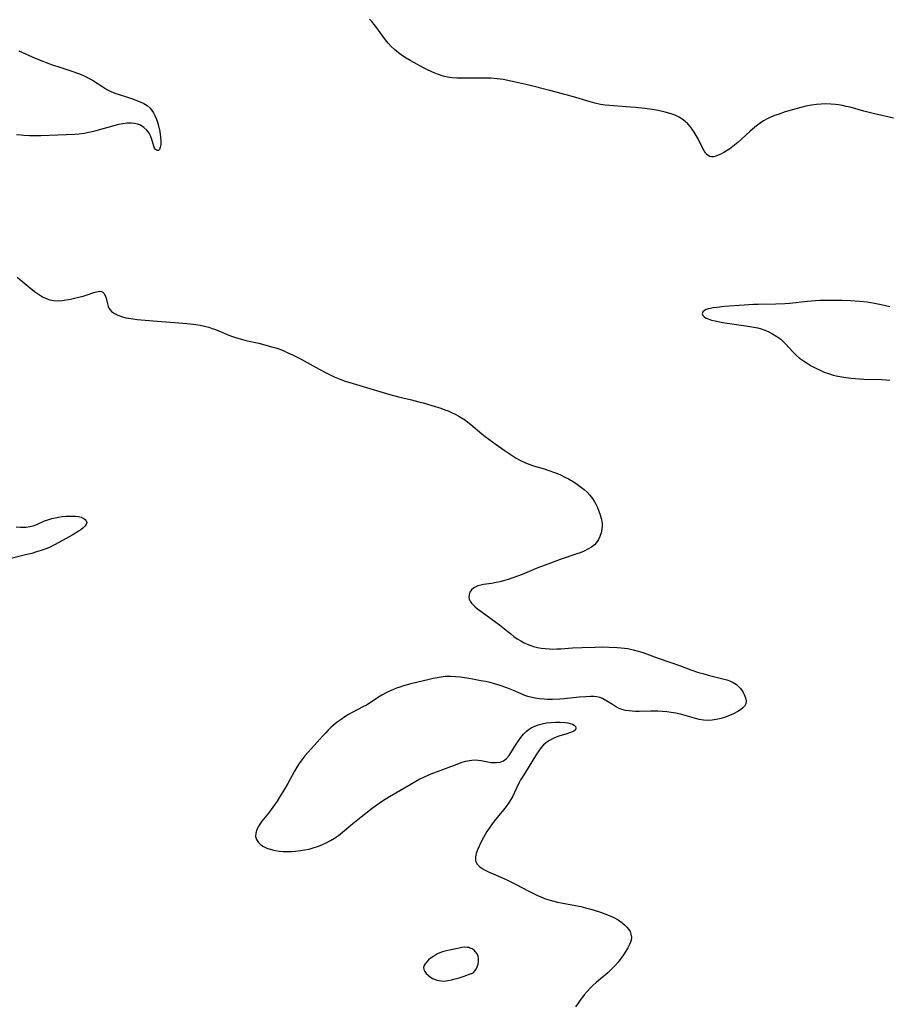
# Model space of a CAD drawing. Header units: inches. Extents: x 1073367 to 1082519, y 1569854 to 1574957.
# Tile 271 of 565: x 1078256 to 1078588, y 1572199 to 1572576. Entities that reach past the tile are written whole.
import ezdxf

# ---------------------------------------------------------------- set-up
doc = ezdxf.new("R2010")
doc.units = ezdxf.units.IN
doc.header["$MEASUREMENT"] = 0
doc.layers.add('CGG_CurvaNivelLidar_v1', color=7, linetype='Continuous', lineweight=30, true_color=0x008008)

msp = doc.modelspace()

# ---------------------------------------------------------------- linework, layer by layer
at = {"layer": 'CGG_CurvaNivelLidar_v1'}
for points in [[(1078589.8926, 1572538.2623, 72), (1078582.1773, 1572540.05, 72), (1078578.575, 1572540.9374, 72), (1078573.3091, 1572542.3548, 72), (1078571.8333, 1572542.7262, 72), (1078570.353, 1572543.0539, 72), (1078568.8614, 1572543.3183, 72), (1078567.7282, 1572543.4638, 72), (1078565.9089, 1572543.5985, 72), (1078564.082, 1572543.6293, 72), (1078562.2518, 1572543.5686, 72), (1078560.423, 1572543.4211, 72), (1078558.6003, 1572543.1843, 72), (1078556.4002, 1572542.7728, 72), (1078554.5354, 1572542.3384, 72), (1078550.8292, 1572541.3234, 72), (1078548.4552, 1572540.5973, 72), (1078545.7519, 1572539.6725, 72), (1078544.4226, 1572539.1647, 72), (1078543.0295, 1572538.5785, 72), (1078541.6248, 1572537.9053, 72), (1078540.2596, 1572537.1577, 72), (1078538.94, 1572536.3314, 72), (1078537.8759, 1572535.5775, 72), (1078536.8444, 1572534.7738, 72), (1078534.955, 1572533.1479, 72), (1078530.3897, 1572528.9354, 72), (1078529.1409, 1572527.8565, 72), (1078527.8713, 1572526.865, 72), (1078526.9894, 1572526.2544, 72), (1078525.016, 1572525.052, 72), (1078523.9502, 1572524.4856, 72), (1078522.9175, 1572524.0112, 72), (1078521.9479, 1572523.6594, 72), (1078521.0338, 1572523.4544, 72), (1078520.3352, 1572523.4253, 72), (1078519.6882, 1572523.552, 72), (1078519.0288, 1572523.9046, 72), (1078518.4293, 1572524.4512, 72), (1078518.0787, 1572524.8747, 72), (1078517.4852, 1572525.7553, 72), (1078516.7217, 1572527.1444, 72), (1078515.1721, 1572530.2894, 72), (1078514.4918, 1572531.5677, 72), (1078513.7475, 1572532.827, 72), (1078512.9996, 1572533.9426, 72), (1078512.1833, 1572535.0066, 72), (1078511.2926, 1572536.0027, 72), (1078510.2526, 1572536.9742, 72), (1078509.1274, 1572537.8421, 72), (1078507.9229, 1572538.5975, 72), (1078506.6661, 1572539.223, 72), (1078505.3494, 1572539.7439, 72), (1078503.9913, 1572540.1737, 72), (1078502.5967, 1572540.5344, 72), (1078499.8987, 1572541.0886, 72), (1078497.62, 1572541.4615, 72), (1078494.8311, 1572541.8451, 72), (1078491.2248, 1572542.2584, 72), (1078489.4171, 1572542.4248, 72), (1078482.9147, 1572542.8636, 72), (1078481.2907, 1572543.007, 72), (1078479.6766, 1572543.1987, 72), (1078477.9013, 1572543.4919, 72), (1078475.7388, 1572543.9723, 72), (1078474.0024, 1572544.4317, 72), (1078468.4507, 1572546.0546, 72), (1078464.7781, 1572547.0934, 72), (1078458.4764, 1572548.768, 72), (1078449.9398, 1572550.9082, 72), (1078446.5927, 1572551.7059, 72), (1078443.6158, 1572552.386, 72), (1078440.6295, 1572552.9699, 72), (1078438.3797, 1572553.2832, 72), (1078436.0027, 1572553.4678, 72), (1078434.1612, 1572553.5311, 72), (1078432.3158, 1572553.5478, 72), (1078424.7495, 1572553.479, 72), (1078422.9277, 1572553.5293, 72), (1078421.1262, 1572553.6615, 72), (1078419.3527, 1572553.9126, 72), (1078418.2458, 1572554.1538, 72), (1078417.3885, 1572554.3907, 72), (1078415.9494, 1572554.8751, 72), (1078414.5284, 1572555.4401, 72), (1078413.1199, 1572556.064, 72), (1078411.7188, 1572556.7286, 72), (1078410.0304, 1572557.567, 72), (1078406.7255, 1572559.3003, 72), (1078405.1238, 1572560.2031, 72), (1078403.613, 1572561.1212, 72), (1078402.143, 1572562.0934, 72), (1078400.7245, 1572563.1274, 72), (1078399.1368, 1572564.4445, 72), (1078397.9103, 1572565.6242, 72), (1078396.7569, 1572566.8723, 72), (1078395.6695, 1572568.1717, 72), (1078394.6448, 1572569.5076, 72), (1078392.0339, 1572573.1878, 72), (1078391.2659, 1572574.1838, 72), (1078390.4668, 1572575.1072, 72), (1078389.5465, 1572576.0009, 72)], [(1078255.5221, 1572563.9477, 72), (1078261.7986, 1572561.1592, 72), (1078264.6872, 1572559.9507, 72), (1078265.9876, 1572559.4521, 72), (1078268.6123, 1572558.5177, 72), (1078270.3951, 1572557.9192, 72), (1078275.4087, 1572556.3206, 72), (1078278.3322, 1572555.2891, 72), (1078280.0056, 1572554.6024, 72), (1078281.2468, 1572554.0267, 72), (1078282.4584, 1572553.403, 72), (1078283.6373, 1572552.7313, 72), (1078287.6789, 1572550.1272, 72), (1078289.207, 1572549.2178, 72), (1078290.6655, 1572548.4653, 72), (1078292.1675, 1572547.8175, 72), (1078293.8443, 1572547.2346, 72), (1078297.0884, 1572546.2449, 72), (1078298.613, 1572545.7497, 72), (1078300.309, 1572545.1402, 72), (1078301.8709, 1572544.5035, 72), (1078303.3251, 1572543.7968, 72), (1078304.625, 1572542.9896, 72), (1078305.712, 1572542.044, 72), (1078306.3841, 1572541.1924, 72), (1078306.9679, 1572540.2532, 72), (1078307.5437, 1572539.2059, 72), (1078308.0706, 1572538.0815, 72), (1078308.568, 1572536.7135, 72), (1078308.9673, 1572535.2746, 72), (1078309.3922, 1572533.1724, 72), (1078309.6827, 1572530.9285, 72), (1078309.7765, 1572529.4862, 72), (1078309.7649, 1572528.1868, 72), (1078309.621, 1572527.098, 72), (1078309.2712, 1572526.2452, 72), (1078308.8591, 1572525.9099, 72), (1078308.6694, 1572525.8615, 72), (1078308.4821, 1572525.8626, 72), (1078308.1503, 1572525.9735, 72), (1078307.8341, 1572526.218, 72), (1078307.4461, 1572526.7665, 72), (1078307.1175, 1572527.5056, 72), (1078306.3456, 1572530.0359, 72), (1078305.8362, 1572531.4084, 72), (1078305.3003, 1572532.434, 72), (1078304.3998, 1572533.6466, 72), (1078303.2872, 1572534.6837, 72), (1078301.9838, 1572535.4805, 72), (1078300.8979, 1572535.8817, 72), (1078299.7332, 1572536.1327, 72), (1078298.5093, 1572536.2548, 72), (1078296.9365, 1572536.2508, 72), (1078295.3243, 1572536.091, 72), (1078293.5936, 1572535.7682, 72), (1078291.8515, 1572535.3321, 72), (1078285.9024, 1572533.5608, 72), (1078284.1027, 1572533.0953, 72), (1078282.282, 1572532.6935, 72), (1078280.4432, 1572532.3705, 72), (1078278.5554, 1572532.135, 72), (1078276.928, 1572531.9934, 72), (1078273.6684, 1572531.7945, 72), (1078270.3967, 1572531.6719, 72), (1078263.8889, 1572531.5066, 72), (1078262.343, 1572531.4786, 72), (1078259.6658, 1572531.4931, 72), (1078257.4479, 1572531.5885, 72), (1078256.363, 1572531.6659, 72), (1078254.6145, 1572531.8354, 72)], [(1078254.8719, 1572477.4785, 72), (1078261.5401, 1572472.0075, 72), (1078263.0141, 1572470.9081, 72), (1078264.5334, 1572469.948, 72), (1078265.9311, 1572469.2654, 72), (1078267.3784, 1572468.7611, 72), (1078268.8665, 1572468.4614, 72), (1078270.4386, 1572468.3856, 72), (1078272.0366, 1572468.4948, 72), (1078273.6509, 1572468.7272, 72), (1078275.3397, 1572469.0482, 72), (1078278.3797, 1572469.7388, 72), (1078280.0795, 1572470.1651, 72), (1078281.6845, 1572470.6366, 72), (1078284.145, 1572471.5326, 72), (1078285.2428, 1572471.8696, 72), (1078285.8651, 1572471.9863, 72), (1078286.4495, 1572472.0158, 72), (1078287.1059, 1572471.9071, 72), (1078287.6496, 1572471.6353, 72), (1078288.0445, 1572471.2758, 72), (1078288.5645, 1572470.4463, 72), (1078288.9069, 1572469.4594, 72), (1078289.4029, 1572467.2543, 72), (1078289.7146, 1572466.1736, 72), (1078289.9945, 1572465.5254, 72), (1078290.4088, 1572464.8805, 72), (1078290.9957, 1572464.2593, 72), (1078292.0728, 1572463.4969, 72), (1078293.3666, 1572462.8642, 72), (1078294.824, 1572462.3485, 72), (1078296.4043, 1572461.9454, 72), (1078297.4466, 1572461.7478, 72), (1078300.7582, 1572461.2864, 72), (1078308.3793, 1572460.5694, 72), (1078316.6607, 1572459.9851, 72), (1078319.7031, 1572459.7404, 72), (1078322.3363, 1572459.4683, 72), (1078324.8487, 1572459.1145, 72), (1078326.5282, 1572458.757, 72), (1078328.1797, 1572458.2909, 72), (1078329.4349, 1572457.8595, 72), (1078330.6768, 1572457.3818, 72), (1078334.9441, 1572455.605, 72), (1078336.4749, 1572454.9997, 72), (1078338.7745, 1572454.2056, 72), (1078340.6124, 1572453.6871, 72), (1078342.2799, 1572453.277, 72), (1078347.3265, 1572452.1397, 72), (1078349.5175, 1572451.593, 72), (1078352.162, 1572450.8595, 72), (1078353.7189, 1572450.3782, 72), (1078355.2572, 1572449.8444, 72), (1078356.8387, 1572449.2176, 72), (1078358.3992, 1572448.5317, 72), (1078360.153, 1572447.6999, 72), (1078363.4259, 1572446.0223, 72), (1078370.4057, 1572442.241, 72), (1078373.3266, 1572440.7117, 72), (1078376.082, 1572439.3936, 72), (1078378.6786, 1572438.3078, 72), (1078380.3286, 1572437.7036, 72), (1078383.2933, 1572436.7449, 72), (1078397.4099, 1572432.5961, 72), (1078400.6265, 1572431.7437, 72), (1078405.6501, 1572430.5491, 72), (1078408.4929, 1572429.8343, 72), (1078410.1349, 1572429.3882, 72), (1078413.3969, 1572428.437, 72), (1078416.8621, 1572427.3234, 72), (1078418.3957, 1572426.7709, 72), (1078419.6613, 1572426.2729, 72), (1078420.907, 1572425.738, 72), (1078422.3125, 1572425.0713, 72), (1078423.6829, 1572424.3475, 72), (1078425.0127, 1572423.5617, 72), (1078426.2939, 1572422.7059, 72), (1078427.1856, 1572422.0411, 72), (1078428.2698, 1572421.1687, 72), (1078432.4836, 1572417.5413, 72), (1078433.8126, 1572416.4808, 72), (1078435.173, 1572415.4528, 72), (1078437.9505, 1572413.4554, 72), (1078441.0474, 1572411.2818, 72), (1078444.1172, 1572409.2274, 72), (1078445.7097, 1572408.2493, 72), (1078447.3354, 1572407.3425, 72), (1078449.0057, 1572406.5329, 72), (1078450.4642, 1572405.9403, 72), (1078452.2717, 1572405.3247, 72), (1078455.9627, 1572404.2437, 72), (1078458.502, 1572403.4564, 72), (1078459.9657, 1572402.9287, 72), (1078461.4134, 1572402.3419, 72), (1078462.8415, 1572401.7039, 72), (1078464.2499, 1572401.0208, 72), (1078465.6367, 1572400.2962, 72), (1078467.1328, 1572399.4514, 72), (1078468.5877, 1572398.5504, 72), (1078470.1659, 1572397.4522, 72), (1078471.6519, 1572396.257, 72), (1078472.791, 1572395.1866, 72), (1078473.8382, 1572394.0416, 72), (1078474.7794, 1572392.8224, 72), (1078475.4634, 1572391.7672, 72), (1078476.0785, 1572390.6736, 72), (1078476.7393, 1572389.3297, 72), (1078477.3173, 1572387.9617, 72), (1078477.8033, 1572386.5811, 72), (1078478.1818, 1572385.1989, 72), (1078478.3805, 1572384.1672, 72), (1078478.4746, 1572383.3276, 72), (1078478.4949, 1572382.4619, 72), (1078478.3802, 1572381.0686, 72), (1078478.1041, 1572379.7016, 72), (1078477.6699, 1572378.3612, 72), (1078477.0809, 1572377.0975, 72), (1078476.3255, 1572375.942, 72), (1078475.6004, 1572375.1315, 72), (1078474.4279, 1572374.1897, 72), (1078473.0847, 1572373.3966, 72), (1078471.6175, 1572372.7075, 72), (1078470.0629, 1572372.085, 72), (1078468.8094, 1572371.6252, 72), (1078462.4431, 1572369.4518, 72), (1078456.7966, 1572367.394, 72), (1078454.9726, 1572366.6981, 72), (1078453.3058, 1572366.0196, 72), (1078448.0005, 1572363.795, 72), (1078446.2089, 1572363.1081, 72), (1078444.4057, 1572362.4688, 72), (1078442.595, 1572361.8833, 72), (1078440.7822, 1572361.3613, 72), (1078439.3989, 1572361.0123, 72), (1078438.0246, 1572360.7097, 72), (1078436.1803, 1572360.3701, 72), (1078433.2093, 1572359.9108, 72), (1078432.0824, 1572359.7013, 72), (1078431.0348, 1572359.4163, 72), (1078430.2178, 1572359.0818, 72), (1078429.4897, 1572358.6557, 72), (1078428.627, 1572357.8856, 72), (1078428.0037, 1572356.9758, 72), (1078427.6491, 1572355.9765, 72), (1078427.5866, 1572355.1473, 72), (1078427.7378, 1572354.3191, 72), (1078428.0704, 1572353.5841, 72), (1078428.5619, 1572352.8668, 72), (1078429.1747, 1572352.1686, 72), (1078429.9793, 1572351.3999, 72), (1078430.8827, 1572350.6395, 72), (1078432.6286, 1572349.3139, 72), (1078439.225, 1572344.5132, 72), (1078441.1364, 1572343.0273, 72), (1078443.5816, 1572341.0624, 72), (1078444.8155, 1572340.115, 72), (1078446.0834, 1572339.2177, 72), (1078447.3843, 1572338.39, 72), (1078448.7226, 1572337.6479, 72), (1078449.7982, 1572337.1392, 72), (1078450.8999, 1572336.7005, 72), (1078452.3199, 1572336.2528, 72), (1078453.7718, 1572335.9056, 72), (1078455.2472, 1572335.6424, 72), (1078456.7394, 1572335.4514, 72), (1078458.431, 1572335.3183, 72), (1078459.5741, 1572335.2845, 72), (1078461.1528, 1572335.3065, 72), (1078462.7379, 1572335.384, 72), (1078467.1944, 1572335.6847, 72), (1078470.9174, 1572335.8715, 72), (1078475.8205, 1572336.0377, 72), (1078478.484, 1572336.0654, 72), (1078481.1519, 1572336.0375, 72), (1078484.2926, 1572335.8928, 72), (1078485.8509, 1572335.7604, 72), (1078487.1106, 1572335.6146, 72), (1078488.3612, 1572335.425, 72), (1078490.4333, 1572334.9915, 72), (1078492.2365, 1572334.5006, 72), (1078494.0174, 1572333.9305, 72), (1078499.9027, 1572331.7601, 72), (1078508.5208, 1572328.7982, 72), (1078512.3723, 1572327.3852, 72), (1078515.4197, 1572326.362, 72), (1078516.9545, 1572325.8919, 72), (1078519.025, 1572325.3081, 72), (1078524.6805, 1572323.946, 72), (1078526.1914, 1572323.5095, 72), (1078527.6209, 1572322.9841, 72), (1078528.5817, 1572322.5287, 72), (1078529.828, 1572321.7393, 72), (1078530.6775, 1572321.0002, 72), (1078531.4172, 1572320.1777, 72), (1078532.0532, 1572319.2986, 72), (1078532.4661, 1572318.6133, 72), (1078532.8242, 1572317.9217, 72), (1078533.3264, 1572316.6828, 72), (1078533.5734, 1572315.494, 72), (1078533.4631, 1572314.3896, 72), (1078533.0354, 1572313.5579, 72), (1078532.345, 1572312.7954, 72), (1078531.4512, 1572312.0889, 72), (1078530.4018, 1572311.4283, 72), (1078528.7542, 1572310.5717, 72), (1078527.2604, 1572309.9051, 72), (1078525.6941, 1572309.2983, 72), (1078524.0755, 1572308.7749, 72), (1078522.1031, 1572308.2993, 72), (1078520.5311, 1572308.0671, 72), (1078518.9489, 1572307.9933, 72), (1078517.2498, 1572308.116, 72), (1078515.5492, 1572308.4056, 72), (1078513.8487, 1572308.8111, 72), (1078508.4191, 1572310.3404, 72), (1078506.6436, 1572310.743, 72), (1078504.9526, 1572311.0429, 72), (1078503.2508, 1572311.2718, 72), (1078501.544, 1572311.4361, 72), (1078499.8374, 1572311.5389, 72), (1078498.5549, 1572311.575, 72), (1078497.1706, 1572311.5715, 72), (1078492.7239, 1572311.4493, 72), (1078491.2762, 1572311.4447, 72), (1078490.0415, 1572311.4872, 72), (1078488.8304, 1572311.5941, 72), (1078487.44, 1572311.8297, 72), (1078486.102, 1572312.2004, 72), (1078484.8363, 1572312.7097, 72), (1078483.6289, 1572313.3288, 72), (1078482.4733, 1572314.0202, 72), (1078479.7111, 1572315.7901, 72), (1078478.6924, 1572316.3245, 72), (1078477.6353, 1572316.7301, 72), (1078476.4978, 1572316.978, 72), (1078475.3052, 1572317.0907, 72), (1078474.0628, 1572317.1141, 72), (1078472.2739, 1572317.0591, 72), (1078469.7115, 1572316.845, 72), (1078464.0085, 1572316.244, 72), (1078462.3174, 1572316.1052, 72), (1078459.6059, 1572315.9821, 72), (1078457.486, 1572316.0146, 72), (1078456.386, 1572316.0809, 72), (1078454.6312, 1572316.2495, 72), (1078452.8966, 1572316.5058, 72), (1078451.1912, 1572316.8704, 72), (1078450.0743, 1572317.1853, 72), (1078448.9767, 1572317.5574, 72), (1078447.5222, 1572318.1405, 72), (1078444.6377, 1572319.4173, 72), (1078442.0495, 1572320.4612, 72), (1078439.5303, 1572321.3619, 72), (1078437.4227, 1572322.0151, 72), (1078435.6924, 1572322.4604, 72), (1078433.9431, 1572322.8452, 72), (1078432.1811, 1572323.1885, 72), (1078428.2755, 1572323.8707, 72), (1078424.4198, 1572324.4708, 72), (1078422.4955, 1572324.684, 72), (1078420.5729, 1572324.7884, 72), (1078419.5612, 1572324.7845, 72), (1078418.551, 1572324.7361, 72), (1078416.9454, 1572324.5691, 72), (1078415.4095, 1572324.3253, 72), (1078413.8765, 1572324.0222, 72), (1078412.3449, 1572323.6783, 72), (1078405.4357, 1572321.959, 72), (1078402.5551, 1572321.1605, 72), (1078401.1352, 1572320.7134, 72), (1078399.9124, 1572320.285, 72), (1078398.7074, 1572319.8186, 72), (1078397.1838, 1572319.159, 72), (1078395.6988, 1572318.4324, 72), (1078394.2595, 1572317.6343, 72), (1078393.0307, 1572316.8704, 72), (1078389.4014, 1572314.4869, 72), (1078388.3919, 1572313.8828, 72), (1078387.0825, 1572313.149, 72), (1078382.9367, 1572310.962, 72), (1078381.5692, 1572310.1979, 72), (1078380.1211, 1572309.3153, 72), (1078378.7102, 1572308.3715, 72), (1078377.2378, 1572307.2868, 72), (1078375.8192, 1572306.1312, 72), (1078374.8005, 1572305.2234, 72), (1078373.8135, 1572304.2798, 72), (1078372.8566, 1572303.3046, 72), (1078371.8394, 1572302.2063, 72), (1078366.1174, 1572295.8843, 72), (1078364.8801, 1572294.4431, 72), (1078363.7125, 1572292.9466, 72), (1078362.7414, 1572291.5394, 72), (1078361.8301, 1572290.0833, 72), (1078360.9311, 1572288.5439, 72), (1078358.3135, 1572283.8245, 72), (1078357.075, 1572281.6693, 72), (1078355.2113, 1572278.631, 72), (1078354.2393, 1572277.141, 72), (1078352.6322, 1572274.8224, 72), (1078350.9095, 1572272.537, 72), (1078348.4877, 1572269.4657, 72), (1078347.7126, 1572268.3815, 72), (1078347.041, 1572267.3027, 72), (1078346.5082, 1572266.2301, 72), (1078346.0944, 1572264.888, 72), (1078346.0462, 1572263.5937, 72), (1078346.4124, 1572262.4134, 72), (1078347.1347, 1572261.3389, 72), (1078348.0244, 1572260.4946, 72), (1078349.106, 1572259.7729, 72), (1078350.289, 1572259.2105, 72), (1078351.5856, 1572258.7612, 72), (1078352.968, 1572258.4126, 72), (1078353.6244, 1572258.2842, 72), (1078355.0893, 1572258.0658, 72), (1078356.5925, 1572257.9282, 72), (1078358.1214, 1572257.8734, 72), (1078359.7274, 1572257.907, 72), (1078361.3409, 1572258.0214, 72), (1078363.231, 1572258.2432, 72), (1078364.859, 1572258.5035, 72), (1078366.4721, 1572258.8317, 72), (1078368.0622, 1572259.2414, 72), (1078369.7479, 1572259.7905, 72), (1078371.3953, 1572260.4402, 72), (1078373.0404, 1572261.1985, 72), (1078374.6401, 1572262.0419, 72), (1078376.1894, 1572262.9671, 72), (1078377.68, 1572263.978, 72), (1078379.3092, 1572265.2395, 72), (1078383.2253, 1572268.592, 72), (1078386.4141, 1572271.1814, 72), (1078390.6386, 1572274.4393, 72), (1078393.2516, 1572276.3532, 72), (1078394.585, 1572277.2684, 72), (1078397.2093, 1572278.9247, 72), (1078405.1015, 1572283.5218, 72), (1078407.2571, 1572284.7421, 72), (1078408.8792, 1572285.616, 72), (1078410.0885, 1572286.2132, 72), (1078412.558, 1572287.3103, 72), (1078414.1386, 1572287.9538, 72), (1078423.1001, 1572291.3271, 72), (1078424.6733, 1572291.8925, 72), (1078426.2397, 1572292.3694, 72), (1078427.8676, 1572292.7157, 72), (1078428.6552, 1572292.8153, 72), (1078429.9329, 1572292.8665, 72), (1078431.0979, 1572292.7938, 72), (1078432.2503, 1572292.6373, 72), (1078434.7838, 1572292.1679, 72), (1078436.0218, 1572291.9697, 72), (1078437.1079, 1572291.8682, 72), (1078438.1652, 1572291.8702, 72), (1078439.5324, 1572292.0876, 72), (1078440.7802, 1572292.5928, 72), (1078441.9367, 1572293.4733, 72), (1078442.9563, 1572294.633, 72), (1078443.6243, 1572295.5758, 72), (1078445.7033, 1572298.909, 72), (1078446.5276, 1572300.1762, 72), (1078447.3961, 1572301.4108, 72), (1078448.4087, 1572302.6817, 72), (1078448.8426, 1572303.1613, 72), (1078449.5028, 1572303.8124, 72), (1078450.2102, 1572304.4014, 72), (1078451.328, 1572305.1264, 72), (1078452.5422, 1572305.7203, 72), (1078454.0241, 1572306.2675, 72), (1078455.5748, 1572306.6891, 72), (1078457.2548, 1572307.0088, 72), (1078458.9539, 1572307.2103, 72), (1078460.6538, 1572307.3016, 72), (1078462.3104, 1572307.3028, 72), (1078464.2781, 1572307.1888, 72), (1078465.3459, 1572307.0399, 72), (1078466.3114, 1572306.8218, 72), (1078467.1445, 1572306.5295, 72), (1078467.8349, 1572306.142, 72), (1078468.3025, 1572305.6844, 72), (1078468.5004, 1572305.2171, 72), (1078468.4532, 1572304.7456, 72), (1078468.1604, 1572304.3111, 72), (1078467.658, 1572303.9149, 72), (1078467.2172, 1572303.6681, 72), (1078466.3832, 1572303.3114, 72), (1078465.0342, 1572302.8777, 72), (1078461.9546, 1572301.9852, 72), (1078460.3679, 1572301.3889, 72), (1078459.5301, 1572300.9905, 72), (1078458.3375, 1572300.3026, 72), (1078457.2056, 1572299.5039, 72), (1078456.1497, 1572298.6021, 72), (1078455.188, 1572297.5999, 72), (1078454.2614, 1572296.4037, 72), (1078453.4191, 1572295.1273, 72), (1078450.2207, 1572289.871, 72), (1078447.9283, 1572286.2266, 72), (1078447.3612, 1572285.269, 72), (1078446.8299, 1572284.2255, 72), (1078445.0356, 1572280.4143, 72), (1078444.3468, 1572279.0577, 72), (1078443.5969, 1572277.7121, 72), (1078442.7474, 1572276.365, 72), (1078441.8242, 1572275.0458, 72), (1078440.8431, 1572273.7515, 72), (1078437.2802, 1572269.4269, 72), (1078436.1897, 1572268.0243, 72), (1078435.1594, 1572266.5882, 72), (1078434.4415, 1572265.49, 72), (1078433.7705, 1572264.3763, 72), (1078433.147, 1572263.2537, 72), (1078432.3231, 1572261.6218, 72), (1078430.9237, 1572258.5622, 72), (1078430.3973, 1572257.1657, 72), (1078430.0837, 1572255.836, 72), (1078430.0575, 1572254.7881, 72), (1078430.1482, 1572254.2692, 72), (1078430.3184, 1572253.7754, 72), (1078430.6366, 1572253.2029, 72), (1078431.0757, 1572252.6609, 72), (1078431.6121, 1572252.1599, 72), (1078432.6317, 1572251.4286, 72), (1078433.8083, 1572250.7577, 72), (1078435.0999, 1572250.1248, 72), (1078440.7194, 1572247.6672, 72), (1078442.0699, 1572247.0423, 72), (1078445.4024, 1572245.3587, 72), (1078450.4697, 1572242.6834, 72), (1078451.9957, 1572241.9173, 72), (1078453.5366, 1572241.1893, 72), (1078455.0982, 1572240.5148, 72), (1078456.8619, 1572239.8454, 72), (1078458.6549, 1572239.2588, 72), (1078460.0364, 1572238.8661, 72), (1078461.4305, 1572238.5167, 72), (1078462.8352, 1572238.2078, 72), (1078470.4167, 1572236.8008, 72), (1078472.1686, 1572236.4145, 72), (1078473.6328, 1572236.0318, 72), (1078475.0827, 1572235.6042, 72), (1078477.9415, 1572234.6587, 72), (1078479.5888, 1572234.0621, 72), (1078481.2325, 1572233.3986, 72), (1078482.9614, 1572232.6081, 72), (1078484.5902, 1572231.7346, 72), (1078486.0743, 1572230.7524, 72), (1078487.108, 1572229.8872, 72), (1078488.0089, 1572228.9567, 72), (1078488.6635, 1572228.1195, 72), (1078489.1845, 1572227.248, 72), (1078489.541, 1572226.3399, 72), (1078489.7149, 1572225.1907, 72), (1078489.609, 1572224.0198, 72), (1078489.3682, 1572223.1793, 72), (1078489.0183, 1572222.3344, 72), (1078488.3911, 1572221.1187, 72), (1078487.5607, 1572219.7483, 72), (1078486.6287, 1572218.362, 72), (1078485.6286, 1572216.9692, 72), (1078484.6164, 1572215.6345, 72), (1078483.5292, 1572214.3358, 72), (1078482.6129, 1572213.3701, 72), (1078481.6431, 1572212.4369, 72), (1078480.6343, 1572211.5266, 72), (1078476.2298, 1572207.7659, 72), (1078475.1159, 1572206.76, 72), (1078473.9125, 1572205.5874, 72), (1078472.7604, 1572204.3673, 72), (1078471.664, 1572203.1025, 72), (1078470.977, 1572202.2487, 72), (1078470.3149, 1572201.3793, 72), (1078469.2976, 1572199.9511, 72), (1078468.3462, 1572198.4977, 72)], [(1078588.4662, 1572466.0769, 72.5), (1078586.8033, 1572466.4901, 72.5), (1078585.1328, 1572466.8722, 72.5), (1078582.5841, 1572467.3911, 72.5), (1078579.8511, 1572467.8319, 72.5), (1078576.8531, 1572468.1729, 72.5), (1078573.4211, 1572468.4132, 72.5), (1078570.1432, 1572468.5371, 72.5), (1078566.8585, 1572468.5728, 72.5), (1078563.5708, 1572468.5237, 72.5), (1078561.7815, 1572468.4598, 72.5), (1078560.1427, 1572468.3742, 72.5), (1078557.042, 1572468.1249, 72.5), (1078550.2684, 1572467.3648, 72.5), (1078548.3306, 1572467.2061, 72.5), (1078544.9312, 1572467.0728, 72.5), (1078538.1732, 1572466.9814, 72.5), (1078536.4412, 1572466.9199, 72.5), (1078532.8542, 1572466.723, 72.5), (1078525.2977, 1572466.1875, 72.5), (1078522.3214, 1572465.8866, 72.5), (1078520.9512, 1572465.6873, 72.5), (1078519.9635, 1572465.4995, 72.5), (1078519.0651, 1572465.273, 72.5), (1078518.3112, 1572465.0113, 72.5), (1078517.6811, 1572464.6982, 72.5), (1078517.0135, 1572464.1206, 72.5), (1078516.774, 1572463.4685, 72.5), (1078517.0294, 1572462.7972, 72.5), (1078517.7115, 1572462.1617, 72.5), (1078518.3411, 1572461.7913, 72.5), (1078519.0906, 1572461.4577, 72.5), (1078520.3418, 1572461.0379, 72.5), (1078521.7464, 1572460.6809, 72.5), (1078524.5402, 1572460.1515, 72.5), (1078528.047, 1572459.6235, 72.5), (1078533.4754, 1572458.8844, 72.5), (1078536.524, 1572458.3565, 72.5), (1078538.0158, 1572458.0191, 72.5), (1078539.3637, 1572457.6448, 72.5), (1078540.6784, 1572457.2026, 72.5), (1078541.9534, 1572456.6849, 72.5), (1078543.6669, 1572455.8198, 72.5), (1078545.2862, 1572454.8116, 72.5), (1078546.8051, 1572453.6759, 72.5), (1078547.7156, 1572452.8863, 72.5), (1078548.4923, 1572452.1338, 72.5), (1078551.6029, 1572448.7462, 72.5), (1078552.6874, 1572447.6657, 72.5), (1078554.0192, 1572446.5295, 72.5), (1078555.4411, 1572445.4836, 72.5), (1078556.932, 1572444.5105, 72.5), (1078558.4756, 1572443.5979, 72.5), (1078560.2539, 1572442.6391, 72.5), (1078561.8295, 1572441.8695, 72.5), (1078563.4386, 1572441.1689, 72.5), (1078565.0838, 1572440.5552, 72.5), (1078566.8174, 1572440.0312, 72.5), (1078568.5852, 1572439.6065, 72.5), (1078570.1491, 1572439.3068, 72.5), (1078571.7288, 1572439.0616, 72.5), (1078573.6619, 1572438.8244, 72.5), (1078575.2779, 1572438.6705, 72.5), (1078578.5271, 1572438.4665, 72.5), (1078585.2736, 1572438.2861, 72.5), (1078586.9137, 1572438.207, 72.5), (1078588.5461, 1572438.0805, 72.5)], [(1078254.4655, 1572381.9678, 71.5), (1078256.1308, 1572381.8812, 71.5), (1078257.2232, 1572381.8753, 71.5), (1078258.2969, 1572381.9261, 71.5), (1078259.6757, 1572382.1015, 71.5), (1078261.0046, 1572382.417, 71.5), (1078262.4058, 1572382.9292, 71.5), (1078265.3578, 1572384.2335, 71.5), (1078266.9891, 1572384.8494, 71.5), (1078268.1661, 1572385.1925, 71.5), (1078269.3697, 1572385.4721, 71.5), (1078270.754, 1572385.7278, 71.5), (1078272.1448, 1572385.9159, 71.5), (1078273.4865, 1572386.0285, 71.5), (1078274.803, 1572386.0795, 71.5), (1078276.0751, 1572386.0769, 71.5), (1078277.2217, 1572386.0237, 71.5), (1078278.2899, 1572385.8952, 71.5), (1078279.3069, 1572385.6484, 71.5), (1078280.176, 1572385.2874, 71.5), (1078280.8762, 1572384.8028, 71.5), (1078281.3299, 1572384.2335, 71.5), (1078281.483, 1572383.609, 71.5), (1078281.2785, 1572382.9225, 71.5), (1078280.7602, 1572382.2132, 71.5), (1078280.0005, 1572381.4876, 71.5), (1078279.2462, 1572380.8909, 71.5), (1078278.3941, 1572380.2948, 71.5), (1078277.1829, 1572379.5357, 71.5), (1078275.8827, 1572378.7794, 71.5), (1078272.2509, 1572376.7306, 71.5), (1078269.1814, 1572375.0915, 71.5), (1078267.5139, 1572374.2799, 71.5), (1078265.8395, 1572373.5742, 71.5), (1078264.0912, 1572372.9453, 71.5), (1078262.2886, 1572372.3767, 71.5), (1078260.4468, 1572371.8565, 71.5), (1078258.5236, 1572371.3598, 71.5), (1078252.079, 1572369.7887, 71.5)]]:
    msp.add_polyline3d(points, dxfattribs=at)
msp.add_polyline3d([(1078428.5, 1572211.2167, 72), (1078428.6691, 1572211.2102, 72), (1078428.9989, 1572211.4005, 72), (1078429.4326, 1572211.7682, 72), (1078429.9109, 1572212.2964, 72), (1078430.3756, 1572212.9674, 72), (1078430.8051, 1572213.8401, 72), (1078431.114, 1572214.8177, 72), (1078431.2755, 1572215.8504, 72), (1078431.2665, 1572216.8848, 72), (1078431.063, 1572217.9026, 72), (1078430.6839, 1572218.8177, 72), (1078430.1635, 1572219.5859, 72), (1078429.5384, 1572220.1761, 72), (1078428.8443, 1572220.6489, 72), (1078428.087, 1572220.9983, 72), (1078427.5027, 1572221.16, 72), (1078426.8923, 1572221.248, 72), (1078425.9301, 1572221.2567, 72), (1078424.9355, 1572221.1553, 72), (1078423.9168, 1572220.9843, 72), (1078419.5344, 1572220.0754, 72), (1078418.3968, 1572219.7794, 72), (1078417.4526, 1572219.4709, 72), (1078416.5277, 1572219.1112, 72), (1078415.6266, 1572218.706, 72), (1078414.7556, 1572218.2575, 72), (1078413.9241, 1572217.7651, 72), (1078413.0128, 1572217.1311, 72), (1078412.1832, 1572216.4497, 72), (1078411.4543, 1572215.7349, 72), (1078410.8569, 1572214.9975, 72), (1078410.4365, 1572214.2459, 72), (1078410.2564, 1572213.4874, 72), (1078410.3707, 1572212.7309, 72), (1078410.7302, 1572211.9845, 72), (1078411.275, 1572211.2603, 72), (1078411.9624, 1572210.5736, 72), (1078412.7633, 1572209.9443, 72), (1078413.6612, 1572209.3994, 72), (1078414.4675, 1572209.0336, 72), (1078415.3199, 1572208.7438, 72), (1078416.2059, 1572208.5285, 72), (1078417.1208, 1572208.393, 72), (1078418.1509, 1572208.373, 72), (1078419.4823, 1572208.5137, 72), (1078420.9076, 1572208.7947, 72), (1078422.3672, 1572209.17, 72), (1078423.8017, 1572209.595, 72), (1078425.8091, 1572210.252, 72)], close=True, dxfattribs=at)

doc.saveas('drawing.dxf')
